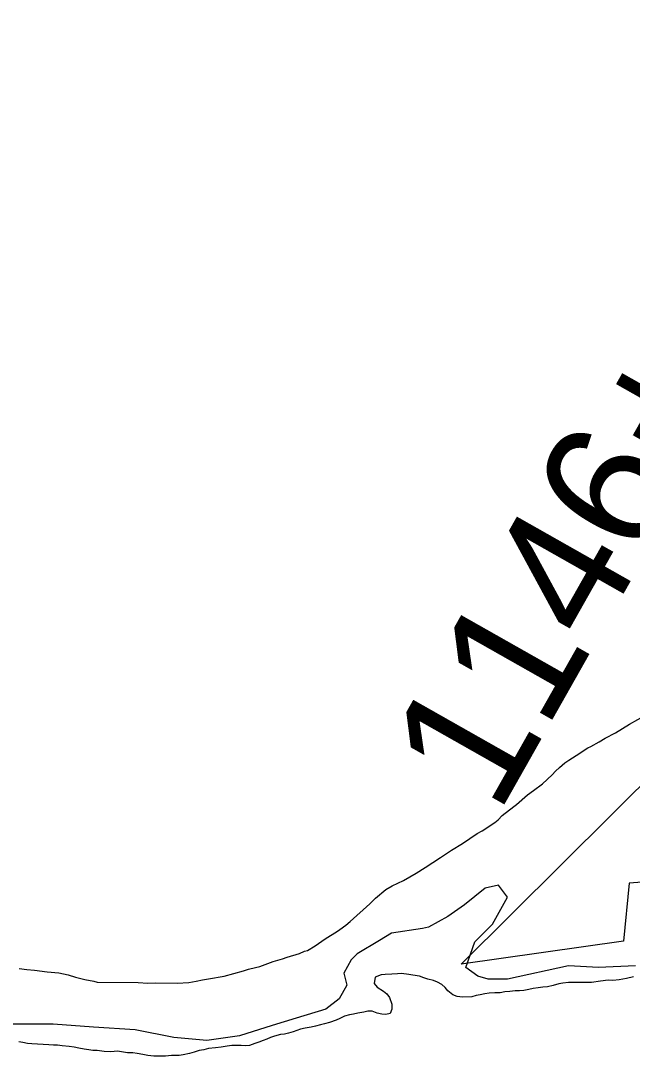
# Model space of a CAD drawing. Extents: x 3161514 to 3199414, y 831166 to 856601.
# Drawn here: x 3187612 to 3188079, y 838173 to 838964 of the extents above; entities that cross this region are included whole.
import ezdxf

# ---------------------------------------------------------------- set-up
doc = ezdxf.new("R2010")
doc.units = 0
for name, color, linetype in [('V-SITE-VEGE', 7, 'Continuous'), ('V-SURV-IDEN', 7, 'Continuous'), ('V-TOPO-SHOR', 7, 'Continuous')]:
    doc.layers.add(name, color=color, linetype=linetype)

msp = doc.modelspace()

# ---------------------------------------------------------------- linework, layer by layer
at = {"layer": 'V-SITE-VEGE'}
for p, q in [((3188077.33, 838426.82), (3188096.3, 838437.59)), ((3188066.58, 838420.2), (3188077.33, 838426.82)), ((3188058.7, 838416.03), (3188066.58, 838420.2)), ((3188047.6, 838409.78), (3188054.05, 838413.25)), ((3188054.05, 838413.25), (3188058.7, 838416.03)), ((3188036.49, 838402.81), (3188045.46, 838408.74)), ((3188045.46, 838408.74), (3188047.6, 838409.78)), ((3188023.58, 838393.73), (3188027.89, 838397.23)), ((3188027.89, 838397.23), (3188030.76, 838399.33)), ((3188030.76, 838399.33), (3188036.49, 838402.81)), ((3188010.62, 838381.1), (3188018.18, 838388.11)), ((3188018.18, 838388.11), (3188020.7, 838390.92)), ((3188020.7, 838390.92), (3188023.58, 838393.73)), ((3188003.8, 838376.21), (3188010.62, 838381.1)), ((3187990.87, 838365.35), (3187999.14, 838372.71)), ((3187999.14, 838372.71), (3188003.8, 838376.21)), ((3187979.74, 838356.96), (3187988.72, 838363.95)), ((3187988.72, 838363.95), (3187990.87, 838365.35)), ((3187976.86, 838353.8), (3187979.74, 838356.96)), ((3187964.67, 838345.42), (3187974.34, 838351.7)), ((3187974.34, 838351.7), (3187976.86, 838353.8)), ((3187949.61, 838335.66), (3187960.73, 838343.34)), ((3187960.73, 838343.34), (3187964.67, 838345.42)), ((3187941.01, 838330.44), (3187949.61, 838335.66)), ((3187920.94, 838317.18), (3187932.77, 838324.85)), ((3187932.77, 838324.85), (3187941.01, 838330.44)), ((3187914.13, 838313), (3187920.94, 838317.18)), ((3187904.46, 838307.44), (3187914.13, 838313)), ((3187882.96, 838293.85), (3187890.86, 838300.5)), ((3187890.86, 838300.5), (3187895.88, 838303.28)), ((3187895.88, 838303.28), (3187904.46, 838307.44)), ((3187966.89, 838301.41), (3187950.95, 838288.87)), ((3187977.14, 838303.68), (3187966.89, 838301.41)), ((3187983.97, 838294.57), (3187977.14, 838303.68)), ((3187878.64, 838289.64), (3187882.96, 838293.85)), ((3187972.59, 838274.06), (3187983.97, 838294.57)), ((3187863.54, 838275.97), (3187878.64, 838289.64)), ((3187950.95, 838288.87), (3187938.42, 838279.76)), ((3187938.42, 838279.76), (3187923.62, 838271.78)), ((3187844.52, 838262.7), (3187853.84, 838268.63)), ((3187853.84, 838268.63), (3187855.64, 838270.02)), ((3187855.64, 838270.02), (3187860.3, 838273.16)), ((3187860.3, 838273.16), (3187863.54, 838275.97)), ((3187919.06, 838270.64), (3187895.15, 838267.22)), ((3187923.62, 838271.78), (3187919.06, 838270.64)), ((3187958.92, 838260.39), (3187972.59, 838274.06)), ((3187837, 838257.46), (3187844.52, 838262.7)), ((3187886.04, 838261.53), (3187868.96, 838251.27)), ((3187895.15, 838267.22), (3187886.04, 838261.53)), ((3187824.83, 838251.58), (3187828.77, 838253.3)), ((3187828.77, 838253.3), (3187830.91, 838253.99)), ((3187830.91, 838253.99), (3187837, 838257.46)), ((3187952.09, 838241.02), (3187958.92, 838260.39)), ((3187794.49, 838241.65), (3187804.85, 838245.43)), ((3187804.85, 838245.43), (3187811.98, 838247.47)), ((3187811.98, 838247.47), (3187815.55, 838248.85)), ((3187815.55, 838248.85), (3187824.83, 838251.58)), ((3187864.41, 838246.71), (3187858.71, 838236.46)), ((3187868.96, 838251.27), (3187864.41, 838246.71)), ((3187610.68, 838240.08), (3187616.36, 838239.3)), ((3187616.36, 838239.3), (3187622.4, 838238.87)), ((3187622.4, 838238.87), (3187631.98, 838237.68)), ((3187631.98, 838237.68), (3187640.86, 838236.85)), ((3187767.38, 838234.18), (3187782, 838238.26)), ((3187782, 838238.26), (3187785.93, 838239.63)), ((3187785.93, 838239.63), (3187791.28, 838240.98)), ((3187791.28, 838240.98), (3187794.49, 838241.65)), ((3187961.2, 838234.18), (3187952.09, 838241.02)), ((3188030.66, 838242.16), (3187983.97, 838231.9)), ((3188053.44, 838241.02), (3188030.66, 838242.16)), ((3188081.91, 838242.16), (3188053.44, 838241.02)), ((3187640.86, 838236.85), (3187647.95, 838235.34)), ((3187647.95, 838235.34), (3187653.61, 838233.49)), ((3187653.61, 838233.49), (3187660.7, 838231.62)), ((3187660.7, 838231.62), (3187667.79, 838230.47)), ((3187667.79, 838230.47), (3187670.27, 838229.72)), ((3187670.27, 838229.72), (3187701.55, 838229.33)), ((3187701.55, 838229.33), (3187709.01, 838228.88)), ((3187709.01, 838228.88), (3187714.7, 838229.16)), ((3187714.7, 838229.16), (3187731.41, 838228.95)), ((3187731.41, 838228.95), (3187740.3, 838229.54)), ((3187740.3, 838229.54), (3187746, 838230.54)), ((3187746, 838230.54), (3187750.64, 838231.55)), ((3187750.64, 838231.55), (3187755.27, 838232.2)), ((3187755.27, 838232.2), (3187767.38, 838234.18)), ((3187858.71, 838236.46), (3187860.99, 838227.34)), ((3187969.17, 838231.9), (3187961.2, 838234.18)), ((3187983.97, 838231.9), (3187969.17, 838231.9)), ((3187860.99, 838227.34), (3187855.29, 838217.09)), ((3187855.29, 838217.09), (3187845.05, 838209.11)), ((3187845.05, 838209.11), (3187822.27, 838202.28)), ((3187636.66, 838197.72), (3187593.39, 838197.72)), ((3187667.4, 838195.44), (3187636.66, 838197.72)), ((3187822.27, 838202.28), (3187804.05, 838196.58)), ((3187699.29, 838193.16), (3187667.4, 838195.44)), ((3187728.9, 838187.46), (3187699.29, 838193.16)), ((3187804.05, 838196.58), (3187779, 838188.6)), ((3187753.95, 838185.18), (3187728.9, 838187.46)), ((3187779, 838188.6), (3187753.95, 838185.18))]:
    msp.add_line(p, q, dxfattribs=at)
at = {"layer": 'V-TOPO-SHOR'}
for points in [[(3190484.95, 839584.62), (3189298.68, 838438.19), (3189210.15, 838420.48), (3188612.59, 838323.1), (3188532.91, 838340.81), (3188076.99, 838305.4), (3188072.57, 838261.13), (3187948.63, 838243.43), (3188563.9, 838854.27), (3189205.73, 839473.97), (3189989.49, 840233.52)], [(3187985.78, 838222.61), (3187982.02, 838222.33), (3187978.41, 838221.56), (3187974.32, 838221.61), (3187969.9, 838221.34), (3187966.62, 838220.89), (3187963.01, 838220.12), (3187959.9, 838219.51), (3187956.61, 838218.4), (3187949.58, 838218.33), (3187945.5, 838218.87), (3187942.08, 838220.06), (3187938.19, 838223.05), (3187936.26, 838225.53), (3187933.67, 838227.86), (3187930.42, 838229.7), (3187927.33, 838230.88), (3187923.09, 838231.92), (3187920, 838233.1), (3187916.57, 838234.29), (3187911.68, 838235.17), (3187908.57, 838235.54), (3187903.02, 838236.26), (3187899.75, 838236.14), (3187895.49, 838235.7), (3187890.42, 838235.44), (3187887.31, 838235.32), (3187882.87, 838233.41), (3187881.99, 838228.68), (3187884.24, 838225.87), (3187889.11, 838222.86), (3187891.7, 838220.7), (3187893.63, 838217.9), (3187895.53, 838212.97), (3187895.48, 838209.2), (3187894.13, 838205.79), (3187891.01, 838205.01), (3187887.91, 838205.37), (3187884.32, 838205.91), (3187880.41, 838207.43), (3187877.14, 838207.47), (3187874.02, 838206.86), (3187869.6, 838206.1), (3187866.15, 838205.32), (3187863.04, 838204.71), (3187859.26, 838203.61), (3187855.8, 838201.85), (3187853.01, 838200.75), (3187847.91, 838199.01), (3187843.97, 838197.92), (3187840.85, 838196.98), (3187837.24, 838196.04), (3187833.8, 838195.27), (3187829.37, 838194.67), (3187825.76, 838193.9), (3187822.97, 838192.79), (3187820.01, 838191.68), (3187816.56, 838190.74), (3187813.45, 838189.96), (3187810.33, 838189.68), (3187805.9, 838188.42), (3187802.78, 838187.32), (3187799.82, 838186.21), (3187797.03, 838185.1), (3187793.74, 838183.83), (3187790.78, 838182.73), (3187786.67, 838181.31), (3187783.4, 838181.19), (3187780.29, 838181.23), (3187777.18, 838181.27), (3187773.1, 838181.32), (3187769.49, 838180.87), (3187764.9, 838180.11), (3187760.8, 838179.51), (3187755.4, 838178.92), (3187751.79, 838177.99), (3187748.18, 838177.38), (3187744.4, 838176.12), (3187740.79, 838175.18), (3187736.03, 838174.1), (3187732.92, 838173.65), (3187727.03, 838173.56), (3187722.45, 838173.29), (3187717.54, 838173.19), (3187713.61, 838173.08), (3187709.04, 838173.63), (3187705.12, 838174.33), (3187700.71, 838175.2), (3187697.61, 838175.73), (3187693.52, 838175.79), (3187690.42, 838176.15), (3187685.68, 838176.87), (3187680.61, 838176.6), (3187675.54, 838176.83), (3187670.15, 838177.39), (3187667.04, 838177.59), (3187663.78, 838177.96), (3187660.19, 838178.5), (3187656.27, 838179.37), (3187652.52, 838180.07), (3187648.93, 838180.6)], [(3188080.15, 838233.84), (3188074.9, 838232.6), (3188069.32, 838231.36), (3188064.57, 838231.1), (3188060.98, 838231.14), (3188055.08, 838230.4), (3188048.03, 838229.51), (3188043.78, 838229.56), (3188040.18, 838229.45), (3188035.76, 838229.5), (3188030.69, 838229.4), (3188026.11, 838228.97), (3188023.15, 838228.35), (3188018.89, 838227.26), (3188014.62, 838226.17), (3188010.85, 838225.89), (3188007.41, 838225.28), (3188003.64, 838224.84), (3188000.2, 838224.07), (3187996.43, 838223.3), (3187993.15, 838223.01), (3187989.72, 838223.05), (3187985.78, 838222.61)], [(3187648.93, 838180.6), (3187643.53, 838181), (3187639.94, 838181.54), (3187636.83, 838181.58), (3187633.24, 838181.79), (3187628.82, 838182.01), (3187624.57, 838182.22), (3187620.16, 838182.61), (3187617.06, 838182.81), (3187613.3, 838183.51), (3187610.37, 838184.21)]]:
    msp.add_lwpolyline(points, dxfattribs=at)

# ---------------------------------------------------------------- texts
at = {"layer": 'V-SURV-IDEN'}
msp.add_text('1146+40.5', height=100, rotation=60.4922, dxfattribs=at).set_placement((3187976.54, 838356.61))

doc.saveas('drawing.dxf')
